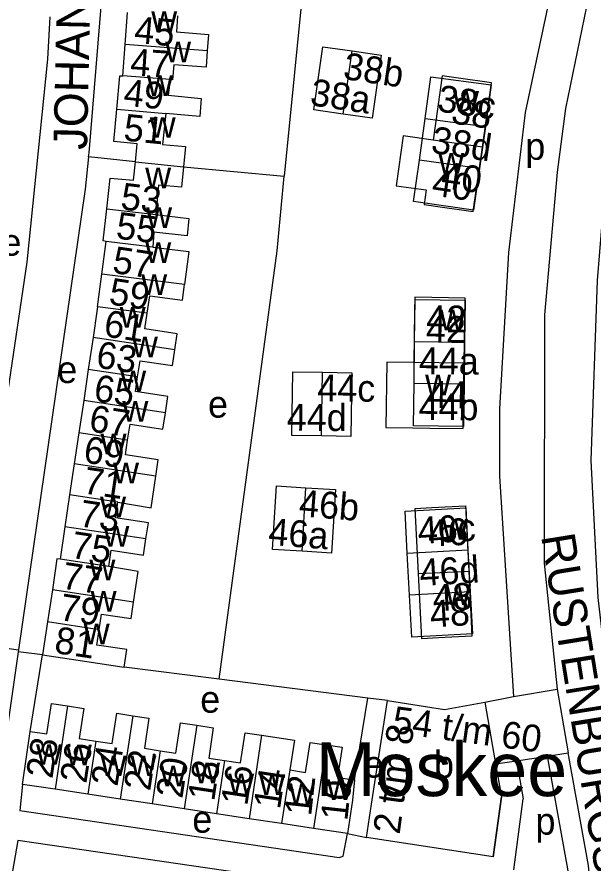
# Model space of a CAD drawing. Extents: x 163012 to 165277, y 382513 to 383987.
# Drawn here: x 163647.6 to 163733.4, y 383417.8 to 383543.8 of the extents above; entities that cross this region are included whole.
import ezdxf

# ---------------------------------------------------------------- set-up
doc = ezdxf.new("R2010")
doc.units = 0
for name, color, linetype in [('BLT_Basislijn', 7, 'Continuous'), ('BLT_Bebouwing', 7, 'Continuous'), ('BLT_Bebouwing_beschrifting', 7, 'Continuous'), ('BLT_Centroide', 7, 'Continuous'), ('BLT_Huisnummer', 7, 'Continuous'), ('BLT_Huisnummer_ tussenligend', 7, 'Continuous'), ('BLT_Huisnummer_reeks', 7, 'Continuous'), ('BLT_Huisnummer_zonder_bebouwing', 7, 'Continuous'), ('BLT_Onderverdeling_panden', 7, 'Continuous'), ('BLT_Plantopo', 7, 'Continuous'), ('BLT_Straatnaam', 7, 'Continuous'), ('BLT_Vlakafsluiter', 7, 'Continuous')]:
    doc.layers.add(name, color=color, linetype=linetype)

msp = doc.modelspace()

# ---------------------------------------------------------------- linework, layer by layer
at = {"layer": 'BLT_Basislijn'}
for p, q in [((163665.24, 383522.24), (163658.28, 383523)), ((163672.42, 383521.52), (163687.4, 383520.14)), ((163651.41, 383448.85), (163647.78, 383449.29)), ((163649.59, 383437.43), (163651.41, 383448.85)), ((163677.7, 383445.23), (163663.57, 383447.02)), ((163699.86, 383442.41), (163677.7, 383445.23)), ((163721.59, 383442.64), (163728.06, 383443.75)), ((163728.06, 383443.75), (163729.72, 383434.26)), ((163697.9, 383430.21), (163699.86, 383442.41)), ((163702.81, 383442.04), (163699.86, 383442.41)), ((163717.28, 383441.79), (163721.59, 383442.64)), ((163722, 383433.08), (163726.59, 383433.78)), ((163726.59, 383433.78), (163729.72, 383434.26)), ((163726.59, 383433.78), (163729.84, 383415.57)), ((163718.9, 383432.6), (163722, 383433.08)), ((163722, 383433.08), (163723.02, 383427.4)), ((163718.56, 383418.76), (163719.76, 383427.72)), ((163721.6, 383416.84), (163723.02, 383427.4)), ((163696.82, 383422.24), (163699.67, 383421.67))]:
    msp.add_line(p, q, dxfattribs=at)
for points in [[(163770.03, 383754.82), (163772.51, 383738.33), (163775.97, 383708.9), (163776.53, 383701.83), (163776.56, 383693.4), (163775.74, 383675), (163774.24, 383662.15), (163771.68, 383646.14), (163766.37, 383625.25), (163749.08, 383573.42), (163747.62, 383568.32), (163744.3, 383559.76), (163739.81, 383544.03), (163736.41, 383526.99), (163734.71, 383513.11), (163734.03, 383504.57), (163733.07, 383477.8), (163734.15, 383457.39), (163735.99, 383441.47), (163739.37, 383421.06)], [(163742.46, 383596.69), (163728.56, 383554.39), (163723.32, 383529.59), (163720.82, 383508.74), (163719.46, 383485.48), (163719.49, 383475.46), (163721.59, 383442.64)], [(163691.35, 383595.34), (163691.48, 383567.55), (163690.49, 383551.03), (163687.4, 383520.14)], [(163748.24, 383595.3), (163736.71, 383560.56), (163732.8, 383547.12), (163729.29, 383530.23), (163728.07, 383520.74), (163726.17, 383499.48), (163726.13, 383462.51), (163728.06, 383443.75)], [(163658.28, 383523), (163658.34, 383523.59), (163661.01, 383555.73), (163661.65, 383594.45)], [(163652.49, 383543.85), (163652.17, 383537.56), (163649.06, 383507.33), (163640.69, 383450.96), (163640.64, 383450.6)], [(163658.28, 383523), (163657.77, 383518.18), (163647.83, 383449.59), (163647.78, 383449.29)], [(163677.7, 383445.23), (163686.37, 383508.99), (163687.4, 383520.14)], [(163647.78, 383449.29), (163643.45, 383419.42), (163646.74, 383415.51)], [(163722.07, 383404.16), (163727.29, 383404.5), (163730.14, 383406.46), (163731.9, 383408.4), (163733.23, 383412.47), (163732.72, 383417.5), (163729.72, 383434.26)], [(163648.4, 383429.55), (163648.01, 383425.68), (163695.62, 383418.68), (163696.19, 383418.87), (163696.82, 383422.24)], [(163694.79, 383408.36), (163695.51, 383413.95), (163695.03, 383414.32), (163647.72, 383421.19), (163646.74, 383415.51)]]:
    msp.add_lwpolyline(points, dxfattribs=at)
at = {"layer": 'BLT_Bebouwing'}
for p, q in [((163663.71, 383539.72), (163664.08, 383544.49)), ((163663.35, 383535.06), (163663.71, 383539.72)), ((163670.76, 383534.49), (163670.43, 383534.52)), ((163660.42, 383510.48), (163660.97, 383515.26)), ((163660.25, 383505.53), (163660.9, 383510.42)), ((163660.9, 383510.42), (163660.42, 383510.48)), ((163659.61, 383500.68), (163660.25, 383505.53)), ((163658.94, 383496.11), (163658.23, 383491.33)), ((163658.23, 383491.33), (163657.54, 383486.71)), ((163657.54, 383486.71), (163656.83, 383481.93)), ((163656.83, 383481.93), (163656.13, 383477.27)), ((163656.13, 383477.27), (163655.44, 383472.67)), ((163655.44, 383472.67), (163654.74, 383467.91)), ((163654.74, 383467.91), (163654.02, 383463.09)), ((163653.56, 383463.16), (163652.87, 383458.53)), ((163654.02, 383463.09), (163653.56, 383463.16)), ((163652.87, 383458.53), (163652.15, 383453.76)), ((163652.15, 383453.76), (163651.41, 383448.85)), ((163717.28, 383441.79), (163718.9, 383432.6)), ((163648.4, 383429.55), (163649.59, 383437.43)), ((163653.27, 383428.82), (163648.4, 383429.55)), ((163658.14, 383428.08), (163653.27, 383428.82)), ((163662.99, 383427.35), (163658.14, 383428.08)), ((163667.72, 383426.64), (163662.99, 383427.35)), ((163672.51, 383425.91), (163667.72, 383426.64)), ((163677.34, 383425.18), (163672.51, 383425.91)), ((163682.17, 383424.45), (163677.34, 383425.18)), ((163687, 383423.73), (163682.17, 383424.45)), ((163691.78, 383423), (163687, 383423.73)), ((163696.82, 383422.24), (163691.78, 383423))]:
    msp.add_line(p, q, dxfattribs=at)
for points in [[(163671.51, 383544), (163671.35, 383541.6), (163676.14, 383541.22), (163675.95, 383538.78)], [(163675.95, 383538.78), (163675.77, 383536.34), (163670.99, 383536.71), (163670.76, 383534.49)], [(163662.46, 383530.1), (163662.91, 383535.07), (163663.35, 383535.06)], [(163670.43, 383534.52), (163670.11, 383532.17), (163675.04, 383531.68), (163674.82, 383529.03), (163669.79, 383529.44)], [(163716.93, 383524.45), (163718.3, 383534.03), (163713.35, 383534.73), (163710.93, 383535.08), (163709.6, 383525.49)], [(163665.24, 383522.24), (163665.51, 383524.96), (163662.04, 383525.3), (163662.46, 383530.1)], [(163669.79, 383529.44), (163669.29, 383524.86), (163672.72, 383524.57), (163672.42, 383521.52)], [(163709.6, 383525.49), (163705.14, 383526.12), (163704.09, 383518.7), (163708.54, 383518.07), (163708.24, 383515.91), (163710.62, 383515.57), (163715.58, 383514.86), (163716.93, 383524.45)], [(163660.97, 383515.26), (163661.5, 383519.85), (163664.96, 383519.53), (163665.24, 383522.24)], [(163672.42, 383521.52), (163672.13, 383518.51), (163668.7, 383518.81), (163668.27, 383514.42)], [(163668.27, 383514.42), (163673.19, 383513.83), (163672.94, 383511.24), (163668.01, 383511.78), (163667.83, 383509.57)], [(163667.83, 383509.57), (163673.18, 383508.91), (163672.57, 383504.01)], [(163667, 383499.71), (163667.39, 383502.29), (163672.28, 383501.64), (163672.57, 383504.01)], [(163714.23, 383492.26), (163714.38, 383501.97), (163709.38, 383502.05), (163706.86, 383502.09), (163706.84, 383500), (163706.71, 383492.37)], [(163659.61, 383500.68), (163659.52, 383500), (163658.94, 383496.11)], [(163671.13, 383494.28), (163671.48, 383496.64), (163666.65, 383497.37), (163667, 383499.71)], [(163665.57, 383490.23), (163665.94, 383492.64), (163670.77, 383491.91), (163671.13, 383494.28)], [(163706.71, 383492.37), (163702.71, 383492.43), (163702.56, 383482.72), (163706.56, 383482.66), (163709.08, 383482.62), (163714.08, 383482.54), (163714.23, 383492.26)], [(163669.71, 383484.88), (163670.08, 383487.32), (163665.24, 383488.04), (163665.57, 383490.23)], [(163664.09, 383480.84), (163664.44, 383483.18), (163669.35, 383482.44), (163669.71, 383484.88)], [(163668.28, 383475.44), (163668.64, 383477.87), (163663.76, 383478.61), (163664.09, 383480.84)], [(163662.65, 383471.6), (163667.57, 383470.72), (163668.28, 383475.44)], [(163666.82, 383466.1), (163667.18, 383468.5), (163662.3, 383469.23), (163662.65, 383471.6)], [(163707.41, 383460.94), (163706.92, 383470.64), (163709.4, 383470.77), (163714.4, 383471.02), (163714.89, 383461.32)], [(163661.27, 383462), (163661.64, 383464.41), (163666.46, 383463.69), (163666.82, 383466.1)], [(163664.98, 383456.71), (163665.66, 383461.27), (163661.27, 383462)], [(163714.89, 383461.32), (163715.37, 383451.62), (163710.38, 383451.37), (163707.9, 383451.24), (163707.41, 383460.94)], [(163659.86, 383452.59), (163660.21, 383454.91), (163664.61, 383454.25), (163664.98, 383456.71)], [(163663.57, 383447.02), (163663.96, 383449.62), (163659.52, 383450.29), (163659.86, 383452.59)], [(163651.41, 383448.85), (163656.36, 383448.11), (163663.57, 383447.02)], [(163649.59, 383437.43), (163652.05, 383437.06), (163652.73, 383441.6), (163655.14, 383441.23)], [(163655.14, 383441.23), (163657.55, 383440.87), (163656.88, 383436.38), (163659.33, 383436.01)], [(163699.67, 383421.67), (163700.43, 383426.61), (163702.81, 383442.04)], [(163702.81, 383442.04), (163711.28, 383440.73), (163712.36, 383440.92), (163717.28, 383441.79)], [(163659.33, 383436.01), (163661.79, 383435.64), (163662.47, 383440.14), (163664.86, 383439.78)], [(163664.86, 383439.78), (163667.25, 383439.42), (163666.58, 383434.93), (163668.92, 383434.57)], [(163668.92, 383434.57), (163671.26, 383434.22), (163671.94, 383438.72), (163674.39, 383438.35)], [(163674.39, 383438.35), (163676.84, 383437.98), (163676.16, 383433.48), (163678.54, 383433.12)], [(163678.54, 383433.12), (163680.92, 383432.76), (163681.6, 383437.25), (163684.05, 383436.88)], [(163684.05, 383436.88), (163688.93, 383436.14), (163688.27, 383431.7)], [(163688.27, 383431.7), (163690.59, 383431.35), (163691.26, 383435.81), (163693.66, 383435.45)], [(163693.66, 383435.45), (163696.05, 383435.09), (163695.37, 383430.59), (163697.9, 383430.21)], [(163718.9, 383432.6), (163719.76, 383427.72), (163718.56, 383418.76), (163699.67, 383421.67)], [(163697.9, 383430.21), (163697.57, 383427.19), (163696.82, 383422.24)]]:
    msp.add_lwpolyline(points, dxfattribs=at)
at = {"layer": 'BLT_Onderverdeling_panden'}
for p, q in [((163675.95, 383538.78), (163663.71, 383539.72)), ((163670.43, 383534.52), (163663.35, 383535.06)), ((163662.46, 383530.1), (163669.79, 383529.44)), ((163716.93, 383524.45), (163709.6, 383525.49)), ((163665.24, 383522.24), (163672.42, 383521.52)), ((163660.97, 383515.26), (163668.27, 383514.42)), ((163667.83, 383509.57), (163660.9, 383510.42)), ((163672.57, 383504.01), (163660.25, 383505.53)), ((163667, 383499.71), (163659.61, 383500.68)), ((163671.13, 383494.28), (163658.94, 383496.11)), ((163714.23, 383492.26), (163706.71, 383492.37)), ((163665.57, 383490.23), (163658.23, 383491.33)), ((163669.71, 383484.88), (163657.54, 383486.71)), ((163664.09, 383480.84), (163656.83, 383481.93)), ((163668.28, 383475.44), (163656.13, 383477.27)), ((163662.65, 383471.6), (163655.44, 383472.67)), ((163666.82, 383466.1), (163654.74, 383467.91)), ((163661.27, 383462), (163654.02, 383463.09)), ((163707.41, 383460.94), (163714.89, 383461.32)), ((163664.98, 383456.71), (163652.87, 383458.53)), ((163659.86, 383452.59), (163652.15, 383453.76)), ((163655.14, 383441.23), (163653.27, 383428.82)), ((163664.86, 383439.78), (163662.99, 383427.35)), ((163674.39, 383438.35), (163672.51, 383425.91)), ((163659.33, 383436.01), (163658.14, 383428.08)), ((163684.05, 383436.88), (163682.17, 383424.45)), ((163693.66, 383435.45), (163691.78, 383423)), ((163668.92, 383434.57), (163667.72, 383426.64)), ((163678.54, 383433.12), (163677.34, 383425.18)), ((163688.27, 383431.7), (163687, 383423.73))]:
    msp.add_line(p, q, dxfattribs=at)
at = {"layer": 'BLT_Plantopo'}
for p, q in [((163696.2, 383529.38), (163697.53, 383538.78)), ((163707.55, 383522.53), (163708.39, 383528.74)), ((163708.39, 383528.74), (163717.4, 383527.52)), ((163717.4, 383527.52), (163716.5, 383521.26)), ((163716.5, 383521.26), (163707.55, 383522.53)), ((163706.75, 383489.24), (163706.84, 383495.51)), ((163706.84, 383495.51), (163714.29, 383495.41)), ((163714.29, 383495.41), (163714.2, 383489.14)), ((163692.95, 383481.44), (163693.09, 383490.92)), ((163714.2, 383489.14), (163706.75, 383489.24)), ((163690.07, 383464.28), (163690.65, 383473.74)), ((163705.74, 383463.99), (163714.78, 383464.47)), ((163706.07, 383457.74), (163705.74, 383463.99)), ((163714.78, 383464.47), (163715.11, 383458.22)), ((163715.11, 383458.22), (163706.07, 383457.74))]:
    msp.add_line(p, q, dxfattribs=at)
msp.add_lwpolyline([(163697.53, 383538.78), (163701.86, 383538.17), (163700.52, 383528.77), (163696.2, 383529.38), (163691.84, 383530), (163693.18, 383539.4)], close=True, dxfattribs=at)
for points in [[(163708.39, 383528.74), (163709.23, 383534.93), (163718.24, 383533.71), (163717.4, 383527.52)], [(163716.5, 383521.26), (163715.62, 383515.08), (163706.68, 383516.35), (163707.55, 383522.53)], [(163706.84, 383495.51), (163706.92, 383501.78), (163714.38, 383501.68), (163714.29, 383495.41)], [(163692.95, 383481.44), (163688.55, 383481.51), (163688.7, 383490.99), (163693.09, 383490.92)], [(163693.09, 383490.92), (163697.49, 383490.86), (163697.34, 383481.38), (163692.95, 383481.44)], [(163714.2, 383489.14), (163714.12, 383482.87), (163706.66, 383482.97), (163706.75, 383489.24)], [(163690.07, 383464.28), (163685.69, 383464.55), (163686.27, 383474.01), (163690.65, 383473.74)], [(163690.65, 383473.74), (163695.04, 383473.47), (163694.46, 383464.01), (163690.07, 383464.28)], [(163705.74, 383463.99), (163705.41, 383470.24), (163714.45, 383470.72), (163714.78, 383464.47)], [(163715.11, 383458.22), (163715.44, 383451.97), (163706.4, 383451.49), (163706.07, 383457.74)]]:
    msp.add_lwpolyline(points, dxfattribs=at)
at = {"layer": 'BLT_Vlakafsluiter'}
msp.add_line((163640.64, 383450.6), (163647.83, 383449.59), dxfattribs=at)

# ---------------------------------------------------------------- texts
at = {"layer": 'BLT_Bebouwing_beschrifting'}
msp.add_text('Moskee', height=8, dxfattribs=at).set_placement((163692.11, 383427.81))
at = {"layer": 'BLT_Centroide'}
for s, p in [('w', (163667.6, 383541.62)), ('w', (163669.67, 383537.09)), ('w', (163666.96, 383532.06)), ('w', (163712.56, 383529.75)), ('w', (163667.38, 383525.84)), ('p', (163723.33, 383522.57)), ('w', (163710.36, 383520.5)), ('w', (163666.7, 383518.34)), ('w', (163666.84, 383512.41)), ('e', (163645.29, 383508.28)), ('w', (163666.72, 383507.22)), ('w', (163666.11, 383502.44)), ('w', (163662.91, 383497.56)), ('w', (163710.55, 383497.17)), ('w', (163664.73, 383493.16)), ('e', (163653.6, 383489.32)), ('w', (163662.98, 383488.09)), ('w', (163708.4, 383487.5)), ('w', (163663.3, 383483.56)), ('e', (163676.06, 383484.17)), ('w', (163660.05, 383478.69)), ('w', (163661.91, 383474.38)), ('w', (163659.98, 383469.31)), ('w', (163710.91, 383465.98)), ('w', (163660.47, 383464.97)), ('w', (163658.39, 383459.94)), ('w', (163711.39, 383456.28)), ('w', (163658.57, 383455.28)), ('w', (163657.54, 383450.41)), ('e', (163674.9, 383440.23)), ('w', (163650.44, 383432.47)), ('w', (163654.88, 383432.41)), ('b', (163709.72, 383430.55)), ('w', (163660.06, 383430.78)), ('w', (163664.5, 383430.78)), ('e', (163699.25, 383430.56)), ('w', (163668.94, 383429.26)), ('w', (163674, 383429.71)), ('w', (163679.07, 383428.08)), ('w', (163683.68, 383427.97)), ('w', (163693.74, 383427.24)), ('w', (163688.12, 383426.62)), ('e', (163673.72, 383422.36)), ('p', (163724.84, 383422.07))]:
    msp.add_text(s, height=4, dxfattribs=at).set_placement(p)
at = {"layer": 'BLT_Huisnummer'}
for s, rotation, p in [('45', 354.8756, (163664.97, 383539.99)), ('49', 354.2547, (163663.37, 383530.65)), ('38', 351.9114, (163712.14, 383528.01)), ('40', 351.927, (163710.65, 383518.39)), ('53', 352.9464, (163662.92, 383515.21)), ('57', 351.4654, (163661.68, 383505.76)), ('61', 351.4509, (163660.39, 383496.29)), ('42', 359.1077, (163708.5, 383495.37)), ('65', 351.4762, (163658.9, 383486.67)), ('44', 359.0946, (163708.71, 383485.65)), ('69', 351.4595, (163657.37, 383477.52)), ('73', 351.4521, (163656.71, 383468.01)), ('46', 2.8865, (163708.93, 383464.95)), ('77', 351.4484, (163654.12, 383458.74)), ('48', 2.8779, (163709.62, 383455.32)), ('81', 351.4599, (163653.03, 383449.15)), ('28', 81.4145, (163652.87, 383430.3)), ('26', 81.4147, (163657.93, 383429.6)), ('22', 81.408, (163667.43, 383428.47)), ('18', 81.4068, (163676.97, 383426.95)), ('14', 81.4065, (163686.77, 383425.74)), ('10', 83.6848, (163696.8, 383424.04))]:
    msp.add_text(s, height=4, rotation=rotation, dxfattribs=at).set_placement(p)
at = {"layer": 'BLT_Huisnummer_ tussenligend'}
for s, rotation, p in [('47', 356.2223, (163664.38, 383535.18)), ('51', 354.2547, (163663.37, 383525.45)), ('55', 352.9464, (163662.23, 383510.86)), ('59', 351.4654, (163661.16, 383501.06)), ('63', 351.4509, (163659.24, 383491.65)), ('67', 351.4762, (163658.19, 383482.15)), ('71', 351.4595, (163657.3, 383472.92)), ('75', 351.4521, (163655.49, 383463.32)), ('79', 351.4484, (163653.78, 383454.05)), ('24', 81.408, (163662.56, 383429.15)), ('20', 81.4068, (163672.23, 383427.35)), ('16', 81.4065, (163681.9, 383426.26)), ('12', 83.6848, (163691.41, 383424.75))]:
    msp.add_text(s, height=4, rotation=rotation, dxfattribs=at).set_placement(p)
at = {"layer": 'BLT_Huisnummer_reeks'}
for s, rotation, p in [('54 t/m 60', 352.3488, (163703.36, 383437.26)), ('2 t/m 8', 82.3488, (163704.6, 383422.02))]:
    msp.add_text(s, height=4, rotation=rotation, dxfattribs=at).set_placement(p)
at = {"layer": 'BLT_Huisnummer_zonder_bebouwing'}
for s, rotation, p in [('38b', 351.5724, (163696.04, 383534.63)), ('38a', 351.5724, (163691.12, 383530.73)), ('38c', 351.5724, (163710.08, 383529.81)), ('38d', 351.5724, (163709.15, 383523.63)), ('40', 351.5724, (163709.25, 383517.29)), ('42', 359.5724, (163708.56, 383496.89)), ('44a', 359.5724, (163707.45, 383490.64)), ('44c', 359.5724, (163692.33, 383486.59)), ('44b', 359.5724, (163707.41, 383483.84)), ('44d', 359.5724, (163687.78, 383482.24)), ('46b', 355.5724, (163689.52, 383469.49)), ('46a', 355.5724, (163684.95, 383465.24)), ('46c', 3.5724, (163707.41, 383465.34)), ('46d', 3.5724, (163707.68, 383459.09)), ('48', 3.5724, (163709.22, 383452.92))]:
    msp.add_text(s, height=4, rotation=rotation, dxfattribs=at).set_placement(p)
at = {"layer": 'BLT_Straatnaam'}
for s, rotation, p in [('JOHANNESBURGSTRAAT', 88.7306, (163658.03, 383524.02)), ('RUSTENBURGSTRAAT', 279.1757, (163725.67, 383466.55))]:
    msp.add_text(s, height=5, rotation=rotation, dxfattribs=at).set_placement(p)

doc.saveas('drawing.dxf')
